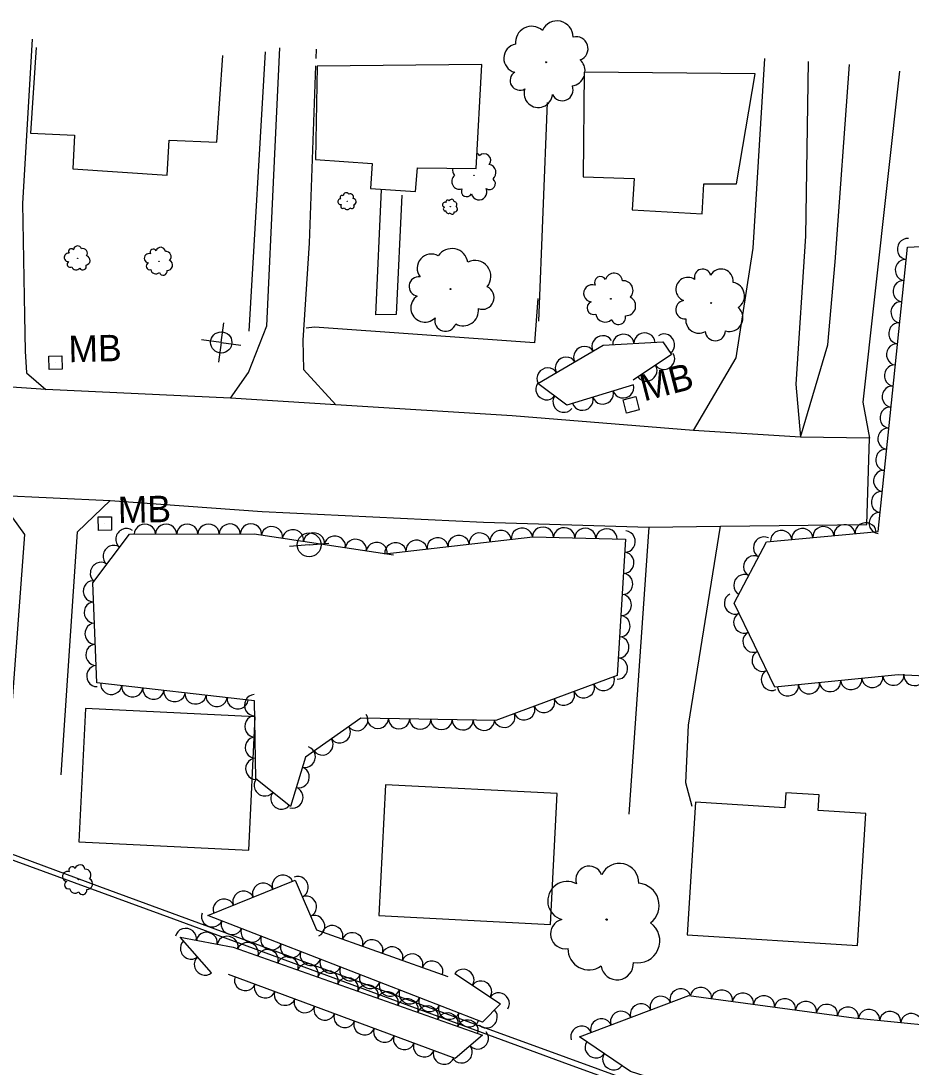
# Model space of a CAD drawing. Extents: x 1722896 to 1754269, y 648279 to 666297.
# Drawn here: x 1746958.5 to 1747126.4, y 652839.9 to 653037.4 of the extents above; entities that cross this region are included whole.
import ezdxf

# ---------------------------------------------------------------- set-up
doc = ezdxf.new("R2010")
doc.units = 0
for name, color, linetype in [('DESIGN - CENTERLINE - Proposed Text', 7, 'Continuous'), ('DESIGN - CONTOURS - Intermediate with optional Text', 7, 'Continuous'), ('DESIGN - SCRATCH - User 1', 7, 'Continuous'), ('SURVEY - CENTERLINE - Preliminary Text', 7, 'Continuous'), ('SURVEY - DTM - Breaklines', 7, 'Continuous'), ('SURVEY - VEGETATION - Features with Text', 7, 'Continuous')]:
    doc.layers.add(name, color=color, linetype=linetype)

msp = doc.modelspace()

# ---------------------------------------------------------------- linework, layer by layer
at = {"layer": 'DESIGN - CENTERLINE - Proposed Text'}
for p, q in [((1746964.99, 652972.88), (1746964.99, 652972.88)), ((1747073.58, 652964.92), (1747073.58, 652964.92)), ((1746974.3, 652942.52), (1746974.3, 652942.52))]:
    msp.add_line(p, q, dxfattribs=at)
for points in [[(1746961.32, 653032.34), (1746960.29, 653016.19), (1746968.56, 653015.78), (1746968.23, 653009.45), (1746986.08, 653008.22), (1746986.45, 653014.87), (1746995.44, 653014.49), (1746996.54, 653030.84)], [(1747014.36, 653028.85), (1747014.06, 653011.18), (1747024.74, 653010.43), (1747024.41, 653005.76), (1747032.89, 653005.17), (1747033.26, 653009.66), (1747044.36, 653009.51), (1747045.44, 653029.11), (1747014.36, 653028.85)], [(1747064.69, 653027.71), (1747064.53, 653007.95), (1747074.13, 653007.63), (1747073.76, 653001.71), (1747086.96, 653000.93), (1747087.31, 653006.6), (1747093.45, 653006.63), (1747096.98, 653027.38), (1747064.69, 653027.71)], [(1747030.29, 653004.46), (1747029.27, 652981.94), (1747025.43, 652981.89), (1747026.51, 653005.55)]]:
    msp.add_lwpolyline(points, dxfattribs=at)
for points in [[(1746963.77, 652971.56), (1746963.71, 652974.1), (1746966.21, 652974.16), (1746966.27, 652971.61)], [(1747072.7, 652963.35), (1747072.06, 652965.82), (1747074.48, 652966.45), (1747075.12, 652963.98)], [(1746973.09, 652941.19), (1746973.03, 652943.74), (1746975.53, 652943.79), (1746975.58, 652941.24)], [(1746969.38, 652882.44), (1747001.45, 652880.87), (1747002.68, 652906.04), (1746970.62, 652907.62)], [(1747025.97, 652868.53), (1747058.35, 652866.85), (1747059.63, 652891.54), (1747027.26, 652893.22)], [(1747084.14, 652864.89), (1747116.27, 652862.85), (1747117.84, 652887.79), (1747108.84, 652888.36), (1747109.02, 652891.31), (1747102.77, 652891.7), (1747102.58, 652888.83), (1747085.72, 652889.9)]]:
    msp.add_lwpolyline(points, close=True, dxfattribs=at)
at = {"layer": 'DESIGN - CONTOURS - Intermediate with optional Text'}
for q in [(1746996.73, 652980.4), (1746992.53, 652977.17), (1746995.76, 652972.96), (1746999.96, 652976.19)]:
    msp.add_line((1746996.25, 652976.68), q, dxfattribs=at)
msp.add_circle((1746996.25, 652976.68), 2, dxfattribs=at)
at = {"layer": 'DESIGN - SCRATCH - User 1'}
msp.add_lwpolyline([(1746656.06, 652824.94), (1746655.66, 652826.46), (1746717.37, 652851.17), (1746796.77, 652883.05), (1746822.7, 652893.25), (1746865.15, 652897.8), (1746900.95, 652900.85), (1746935.13, 652888.17), (1746973.26, 652874.03), (1747032.39, 652852.32), (1747061.27, 652841.79), (1747204.96, 652789.4), (1747229.76, 652780.56), (1747228.71, 652779.61), (1747060.57, 652840.84), (1746987.28, 652867.84), (1746935.51, 652886.78), (1746900.59, 652899.83), (1746859.7, 652896.06), (1746823.03, 652892.28), (1746780.53, 652875.36), (1746721.89, 652851.4), (1746656.06, 652824.94)], dxfattribs=at)
at = {"layer": 'SURVEY - CENTERLINE - Preliminary Text'}
for points in [[(1746960.6, 653033.9), (1746958.78, 653002.91), (1746959.14, 652981.79), (1746959.25, 652975.03), (1746959.5, 652970.94), (1746963.14, 652967.82)], [(1746998, 652966.14), (1747001.4, 652971), (1747004.84, 652979.81), (1747006.15, 653008.26), (1747007.33, 653032.27)], [(1747014.15, 653032.06), (1747014.09, 653030.24)], [(1747085.35, 652960.05), (1747093.41, 652973.8), (1747096.62, 652994.48), (1747098.79, 653030.29)], [(1747106.95, 653029.73), (1747106.44, 652996.75), (1747104.66, 652968.82), (1747105.51, 652958.78), (1747110.67, 652976.26), (1747112.04, 652991.91), (1747114.8, 653029.12)], [(1747014.04, 653028.86), (1747012.82, 652995.4), (1747011.62, 652977.1), (1747011.79, 652971.56), (1747017.89, 652964.91)], [(1747124.23, 653027.89), (1747117.3, 652965.44), (1747118.53, 652958.61)], [(1746953.74, 652947.88), (1746975.32, 652946.88), (1747003.98, 652944.78), (1747045.74, 652942.76), (1747076.94, 652941.83), (1747090.43, 652942.01), (1747118.04, 652942.35), (1747118.53, 652958.61), (1747105.51, 652958.78), (1747085.35, 652960.05), (1747051.12, 652962.82), (1747017.89, 652964.91), (1746998, 652966.14), (1746963.14, 652967.82), (1746947.49, 652968.9)], [(1746953.74, 652947.88), (1746959.15, 652940.46), (1746955.81, 652895.51)], [(1746966.05, 652895.08), (1746969.14, 652940.92), (1746975.32, 652946.88)], [(1747076.94, 652941.83), (1747073.15, 652887.64)], [(1747085.08, 652889.09), (1747083.92, 652893.58), (1747084.41, 652904.47), (1747090.43, 652942.01)]]:
    msp.add_lwpolyline(points, dxfattribs=at)
at = {"layer": 'SURVEY - DTM - Breaklines'}
for q in [(1747009.1, 652938.15), (1747016.57, 652938.82)]:
    msp.add_line((1747012.83, 652938.49), q, dxfattribs=at)
msp.add_circle((1747012.83, 652938.49), 2.25, dxfattribs=at)
at = {"layer": 'SURVEY - VEGETATION - Features with Text'}
for points in [[(1747004.54, 653031.51), (1747001.44, 652978.81)], [(1747222.42, 652788.14), (1747186.78, 652799.21), (1747158.21, 652810.29), (1747132.92, 652819.01), (1747095.32, 652832.13), (1747073.44, 652839.07), (1747063.83, 652845.63), (1747084.46, 652853.41), (1747115.58, 652849.21), (1747146.05, 652846.22), (1747160.75, 652856.71), (1747164.65, 652869.58), (1747165.04, 652904.79), (1747160.53, 652911.39), (1747148.32, 652912.75), (1747123.93, 652913.94), (1747100.69, 652911.6), (1747093.03, 652927.47), (1747099.09, 652939.07), (1747120.2, 652940.99), (1747122.45, 652962.82), (1747125.72, 652994.67), (1747157.83, 652996.27), (1747156.1, 653026.25)], [(1747057.74, 653021.97), (1747056.11, 652980.71)], [(1747055.95, 652984.98), (1747055.35, 652976.59), (1747013.83, 652979.58), (1747012.27, 652979.38)], [(1747074.02, 652968.67), (1747061.47, 652964.87), (1747056, 652968.94), (1747068.33, 652976.15), (1747079.55, 652976.78), (1747081.22, 652974.42), (1747073.94, 652969.57)], [(1747027.13, 652936.78), (1747055.01, 652940), (1747072.49, 652939.54), (1747070.95, 652913.82), (1747048.04, 652905.31), (1747022.6, 652905.78), (1747012.14, 652898.44), (1747009.3, 652889.11), (1747002.76, 652894.31), (1747002.5, 652909.05), (1746972.81, 652912.45), (1746972.04, 652931.34), (1746978.94, 652940.49), (1747002.49, 652940.55), (1747028.73, 652936.59)], [(1747040.33, 652857.59), (1747048.95, 652851.85), (1747045.53, 652848.38), (1746993.74, 652868.56), (1747010.22, 652875.23), (1747014.21, 652865.83), (1747039.01, 652857)], [(1746994.42, 652857.72), (1746988.53, 652864.43), (1746998.49, 652862.53), (1747045.52, 652845.94), (1747040.39, 652841.54), (1746997.59, 652857.41)]]:
    msp.add_lwpolyline(points, dxfattribs=at)
for centre, radius in [((1747057.54, 653029.55), 0.0937), ((1747043.93, 653008.22), 0.0515), ((1747020.02, 653003.32), 0.0191), ((1747039.47, 653002.3), 0.0165), ((1746969.15, 652992.55), 0.0273), ((1746984.51, 652992.01), 0.0309), ((1747039.49, 652986.75), 0.0933), ((1747069.75, 652984.92), 0.0568), ((1747088.69, 652984.12), 0.0794), ((1746969.27, 652875.29), 0.0329), ((1747068.95, 652867.77), 0.128)]:
    msp.add_circle(centre, radius, dxfattribs=at)
for centre, radius, start, end in [((1747059.6, 653034.32), 3.04, 359.6806, 155.5191), ((1747054.81, 653033.28), 3.06, 48.7848, 186.309), ((1747063.21, 653032.14), 2.24, 289.9335, 104.9338), ((1747052.23, 653030.3), 2.68, 99.732, 256.5209), ((1747061.99, 653027.93), 2.89, 355.6386, 46.6202), ((1747052.58, 653026.12), 1.84, 121.8482, 300.5938), ((1747061.99, 653027.93), 2.89, 279.7746, 338.9719), ((1747056.06, 653023.7), 2.68, 161.8689, 355.2886), ((1747060.59, 653024.33), 2.04, 204.4875, 21.8067), ((1747043.54, 653011.06), 1.67, 30.7811, 54.0136), ((1747045.86, 653011.06), 1.23, 321.034, 136.0343), ((1747041.58, 653009.21), 1.68, 167.7399, 217.4095), ((1747046.48, 653008.73), 1.59, 310.8751, 77.7207), ((1747041.21, 653007.07), 1.48, 130.8325, 287.6214), ((1747046.85, 653006.63), 1.12, 235.588, 52.9072), ((1747042.56, 653005.2), 1.01, 152.9487, 331.6943), ((1747044.89, 653005.05), 1.47, 192.9694, 26.389), ((1747018.8, 653003.23), 0.547, 90.4479, 283.8676), ((1747019.04, 653004.06), 0.376, 50.4272, 229.1729), ((1747019.82, 653004.4), 0.548, 28.3111, 185.1), ((1747020.57, 653004.09), 0.624, 337.3638, 114.888), ((1747021.08, 653003.23), 0.62, 288.2596, 84.0981), ((1747038.96, 653003.23), 0.325, 26.2746, 205.0203), ((1747039.7, 653003.22), 0.474, 4.1585, 160.9474), ((1747019.21, 653002.39), 0.416, 133.0666, 310.3857), ((1747020, 653002.35), 0.59, 208.3536, 335.1993), ((1747020.89, 653002.39), 0.457, 218.5125, 33.5128), ((1747038.47, 653002.66), 0.473, 66.2953, 259.715), ((1747038.5, 653001.85), 0.36, 108.914, 286.2331), ((1747039.11, 653001.54), 0.51, 184.201, 311.0467), ((1747040.18, 653002.71), 0.54, 313.2112, 90.7354), ((1747040.28, 653001.85), 0.536, 264.107, 59.9455), ((1747039.83, 653001.26), 0.395, 194.3599, 9.3602), ((1746967.4, 652992.73), 0.782, 80.0847, 273.5043), ((1746967.96, 652993.84), 0.538, 40.064, 218.8096), ((1746969.15, 652994.11), 0.783, 17.9478, 174.7367), ((1746970.11, 652993.49), 0.892, 327.0006, 104.5248), ((1746983.45, 652993.69), 0.608, 29.5842, 208.3299), ((1746984.83, 652993.75), 0.885, 7.4681, 164.257), ((1746985.78, 652992.86), 1.01, 316.5208, 94.0451), ((1747039.75, 652991.34), 3.05, 9.4024, 146.9266), ((1746967.77, 652991.45), 0.595, 122.7033, 300.0225), ((1746970.62, 652992.16), 0.887, 277.8964, 73.7349), ((1746982.61, 652992.57), 0.884, 69.6049, 263.0246), ((1746982.76, 652991.07), 0.672, 112.2236, 289.5427), ((1746986.06, 652991.27), 1, 267.4166, 63.2551), ((1747035.88, 652990.68), 2.67, 60.3496, 217.1385), ((1747044.09, 652989.13), 3.03, 320.2982, 116.1367), ((1746968.87, 652991.2), 0.843, 197.9904, 324.836), ((1746970.14, 652991.02), 0.654, 208.1493, 23.1496), ((1746983.92, 652990.57), 0.953, 187.5106, 314.3563), ((1746985.3, 652990.11), 0.739, 197.6695, 12.6698), ((1747070.33, 652988.12), 1.63, 7.4599, 164.2488), ((1747087.07, 652988.96), 1.56, 15.7127, 194.4584), ((1747090.55, 652988.26), 2.27, 353.5966, 150.3855), ((1747033.51, 652987.25), 1.83, 82.4658, 261.2114), ((1747066.24, 652985.95), 1.63, 69.5967, 263.0164), ((1747067.79, 652988.01), 1.12, 29.576, 208.3216), ((1747072.08, 652986.48), 1.86, 316.5126, 94.0368), ((1747084.28, 652986.7), 2.27, 55.7334, 249.1531), ((1747092.37, 652985.46), 2.59, 302.6493, 80.1735), ((1747045.49, 652985.16), 2.23, 250.5511, 65.5514), ((1747034.67, 652983.19), 2.67, 122.4864, 315.9061), ((1747066.51, 652983.2), 1.24, 112.2154, 289.5345), ((1747072.59, 652983.56), 1.84, 267.4084, 63.2469), ((1747083.72, 652982.87), 1.73, 98.3521, 275.6712), ((1747041.9, 652982.7), 2.88, 240.3922, 7.2378), ((1747068.66, 652982.26), 1.75, 187.5024, 314.3481), ((1747071.18, 652981.42), 1.36, 197.6613, 12.6616), ((1747092.09, 652981.32), 2.57, 253.5451, 49.3836), ((1747038.54, 652980.81), 2.03, 165.1051, 342.4243), ((1747086.33, 652980.88), 2.45, 173.6391, 300.4848), ((1747089.46, 652978.9), 1.9, 183.798, 358.7983), ((1746968.14, 652877.08), 0.647, 29.5805, 208.3261), ((1746969.61, 652877.14), 0.943, 7.4643, 164.2532), ((1746970.62, 652876.2), 1.07, 316.517, 94.0413), ((1747065.66, 652875.33), 2.52, 20.7482, 199.4938), ((1747071.36, 652874.69), 3.67, 358.632, 155.421), ((1746967.24, 652875.89), 0.941, 69.6011, 263.0208), ((1746970.92, 652874.5), 1.07, 267.4129, 63.2514), ((1746967.4, 652874.29), 0.716, 112.2198, 289.539), ((1746968.65, 652873.75), 1.01, 187.5069, 314.3525), ((1746970.11, 652873.26), 0.787, 197.6658, 12.6661), ((1747061.5, 652871.29), 3.66, 60.7689, 254.1886), ((1747074.68, 652870.44), 4.18, 307.6848, 85.209), ((1747061.15, 652865.05), 2.79, 103.3875, 280.7067), ((1747074.82, 652863.75), 4.16, 258.5806, 54.4191), ((1747065.61, 652862.22), 3.95, 178.6746, 305.5203), ((1747070.94, 652859.47), 3.07, 188.8335, 3.8338)]:
    msp.add_arc(centre, radius, start, end, dxfattribs=at)
for centre, major_axis in [((1747125.69, 652994.32), (0.2, 1.99)), ((1747125.28, 652990.34), (0.2, 1.99)), ((1747124.87, 652986.36), (0.2, 1.99)), ((1747124.46, 652982.38), (0.2, 1.99)), ((1747124.05, 652978.4), (0.2, 1.99)), ((1747068.15, 652976.04), (1.73, 1.01)), ((1747072.11, 652976.36), (2, 0.11)), ((1747076.11, 652976.59), (2, 0.11)), ((1747079.87, 652976.33), (1.16, -1.63)), ((1747064.7, 652974.02), (1.73, 1.01)), ((1747123.64, 652974.42), (0.2, 1.99)), ((1747061.24, 652972), (1.73, 1.01)), ((1747079.84, 652973.5), (-1.66, -1.11)), ((1747057.79, 652969.98), (1.73, 1.01)), ((1747076.51, 652971.28), (-1.66, -1.11)), ((1747123.23, 652970.44), (0.2, 1.99)), ((1747057.55, 652967.78), (-1.6, 1.19)), ((1747072.11, 652968.09), (-1.91, -0.58)), ((1747122.82, 652966.46), (0.2, 1.99)), ((1747060.76, 652965.4), (-1.6, 1.19)), ((1747064.45, 652965.77), (-1.91, -0.58)), ((1747068.28, 652966.93), (-1.91, -0.58)), ((1747122.41, 652962.49), (0.21, 1.99)), ((1747122, 652958.51), (0.21, 1.99)), ((1747121.59, 652954.53), (0.21, 1.99)), ((1747121.18, 652950.55), (0.21, 1.99)), ((1747120.77, 652946.57), (0.21, 1.99)), ((1747120.36, 652942.59), (0.21, 1.99)), ((1746981.85, 652940.5), (2, 0.01)), ((1746985.85, 652940.51), (2, 0.01)), ((1746989.85, 652940.52), (2, 0.01)), ((1746993.85, 652940.53), (2, 0.01)), ((1746997.85, 652940.54), (2, 0.01)), ((1747001.85, 652940.55), (2, 0.01)), ((1747113.84, 652940.41), (1.99, 0.18)), ((1747117.82, 652940.77), (1.99, 0.18)), ((1746978.28, 652939.62), (1.2, 1.6)), ((1747005.81, 652940.05), (1.98, -0.3)), ((1747009.77, 652939.45), (1.98, -0.3)), ((1747013.73, 652938.85), (1.98, -0.3)), ((1747017.68, 652938.26), (1.98, -0.3)), ((1747041.04, 652938.39), (1.99, 0.23)), ((1747045.01, 652938.85), (1.99, 0.23)), ((1747048.98, 652939.3), (1.99, 0.23)), ((1747052.96, 652939.76), (1.99, 0.23)), ((1747056.94, 652939.95), (2, -0.05)), ((1747060.94, 652939.84), (2, -0.05)), ((1747064.94, 652939.74), (2, -0.05)), ((1747068.94, 652939.63), (2, -0.05)), ((1747072.47, 652939.1), (-0.12, -2)), ((1747098.54, 652938.02), (0.93, 1.77)), ((1747101.88, 652939.32), (1.99, 0.18)), ((1747105.87, 652939.69), (1.99, 0.18)), ((1747109.85, 652940.05), (1.99, 0.18)), ((1746975.87, 652936.43), (1.2, 1.6)), ((1747021.64, 652937.66), (1.98, -0.3)), ((1747025.59, 652937.06), (1.98, -0.3)), ((1747029.12, 652937.01), (1.99, 0.23)), ((1747033.09, 652937.47), (1.99, 0.23)), ((1747037.06, 652937.93), (1.99, 0.23)), ((1747072.23, 652935.1), (-0.12, -2)), ((1747096.68, 652934.47), (0.93, 1.77)), ((1746973.46, 652933.24), (1.2, 1.6)), ((1747071.99, 652931.11), (-0.12, -2)), ((1747094.83, 652930.92), (0.93, 1.77)), ((1746972.1, 652929.72), (-0.08, 2)), ((1747071.75, 652927.12), (-0.12, -2)), ((1747093.07, 652927.38), (-0.87, 1.8)), ((1746972.27, 652925.72), (-0.08, 2)), ((1747071.51, 652923.12), (-0.12, -2)), ((1747094.81, 652923.78), (-0.87, 1.8)), ((1746972.43, 652921.72), (-0.08, 2)), ((1747071.27, 652919.13), (-0.12, -2)), ((1747096.55, 652920.17), (-0.87, 1.8)), ((1746972.59, 652917.73), (-0.08, 2)), ((1747071.03, 652915.14), (-0.12, -2)), ((1747098.29, 652916.57), (-0.87, 1.8)), ((1746972.76, 652913.73), (-0.08, 2)), ((1747100.03, 652912.97), (-0.87, 1.8)), ((1747068.44, 652912.89), (-1.87, -0.7)), ((1747111.12, 652912.65), (-1.99, -0.2)), ((1747115.1, 652913.05), (-1.99, -0.2)), ((1747119.08, 652913.45), (-1.99, -0.2)), ((1747123.06, 652913.85), (-1.99, -0.2)), ((1747127.05, 652913.79), (-2, 0.1)), ((1746975.51, 652912.14), (-1.99, 0.23)), ((1746979.48, 652911.68), (-1.99, 0.23)), ((1746983.46, 652911.23), (-1.99, 0.23)), ((1746987.43, 652910.77), (-1.99, 0.23)), ((1747060.94, 652910.1), (-1.87, -0.7)), ((1747064.69, 652911.49), (-1.87, -0.7)), ((1747103.16, 652911.85), (-1.99, -0.2)), ((1747107.14, 652912.25), (-1.99, -0.2)), ((1746991.4, 652910.32), (-1.99, 0.23)), ((1746995.38, 652909.86), (-1.99, 0.23)), ((1746999.35, 652909.41), (-1.99, 0.23)), ((1747002.52, 652908.22), (-0.04, 2)), ((1747057.19, 652908.71), (-1.87, -0.7)), ((1747053.44, 652907.32), (-1.87, -0.7)), ((1747002.59, 652904.22), (-0.04, 2)), ((1747021.95, 652905.32), (-1.64, -1.15)), ((1747025.8, 652905.72), (-2, 0.04)), ((1747029.8, 652905.65), (-2, 0.04)), ((1747033.8, 652905.57), (-2, 0.04)), ((1747037.8, 652905.5), (-2, 0.04)), ((1747041.8, 652905.43), (-2, 0.04)), ((1747045.8, 652905.35), (-2, 0.04)), ((1747049.69, 652905.92), (-1.87, -0.7)), ((1747018.67, 652903.03), (-1.64, -1.15)), ((1747002.66, 652900.22), (-0.04, 2)), ((1747015.4, 652900.73), (-1.64, -1.15)), ((1747012.13, 652898.43), (-0.58, -1.91)), ((1747002.73, 652896.22), (-0.04, 2)), ((1747010.97, 652894.6), (-0.58, -1.91)), ((1747004.4, 652893.01), (-1.56, 1.25)), ((1747007.53, 652890.52), (-1.56, 1.25)), ((1747009.8, 652890.77), (-0.58, -1.91)), ((1747007.83, 652874.26), (1.85, 0.75)), ((1747010.78, 652873.92), (0.78, -1.84)), ((1747000.42, 652871.26), (1.85, 0.75)), ((1747004.12, 652872.76), (1.85, 0.75)), ((1746996.71, 652869.76), (1.85, 0.75)), ((1747012.34, 652870.24), (0.78, -1.84)), ((1746994.49, 652868.26), (-1.86, 0.73)), ((1746998.22, 652866.81), (-1.86, 0.73)), ((1747013.9, 652866.56), (0.78, -1.84)), ((1746989.59, 652864.23), (1.96, -0.38)), ((1746993.52, 652863.48), (1.96, -0.38)), ((1747001.94, 652865.36), (-1.86, 0.73)), ((1747017.24, 652864.76), (1.88, -0.67)), ((1747021.01, 652863.41), (1.88, -0.67)), ((1746990.47, 652862.23), (-1.32, 1.5)), ((1746997.44, 652862.73), (1.96, -0.38)), ((1747001.26, 652861.55), (1.89, -0.67)), ((1747005.67, 652863.91), (-1.86, 0.73)), ((1747024.77, 652862.07), (1.88, -0.67)), ((1747005.03, 652860.22), (1.89, -0.67)), ((1747009.4, 652862.46), (-1.86, 0.73)), ((1747013.12, 652861), (-1.86, 0.73)), ((1747028.54, 652860.73), (1.88, -0.67)), ((1747032.31, 652859.39), (1.88, -0.67)), ((1746993.1, 652859.22), (-1.32, 1.5)), ((1747008.8, 652858.89), (1.89, -0.67)), ((1747012.58, 652857.56), (1.89, -0.67)), ((1747016.85, 652859.55), (-1.86, 0.73)), ((1747036.08, 652858.05), (1.88, -0.67)), ((1747016.35, 652856.23), (1.89, -0.67)), ((1747020.58, 652858.1), (-1.86, 0.73)), ((1747024.31, 652856.65), (-1.86, 0.73)), ((1747041.99, 652856.48), (1.66, -1.11)), ((1747000.73, 652856.25), (-1.88, 0.7)), ((1747004.48, 652854.86), (-1.88, 0.7)), ((1747020.12, 652854.9), (1.89, -0.67)), ((1747023.89, 652853.57), (1.89, -0.67)), ((1747028.03, 652855.2), (-1.86, 0.73)), ((1747045.32, 652854.26), (1.66, -1.11)), ((1747008.23, 652853.47), (-1.88, 0.7)), ((1747027.66, 652852.24), (1.89, -0.67)), ((1747031.76, 652853.74), (-1.86, 0.73)), ((1747048.65, 652852.04), (1.66, -1.11)), ((1747079.13, 652851.4), (1.87, 0.71)), ((1747082.87, 652852.81), (1.87, 0.71)), ((1747086.74, 652853.1), (1.98, -0.27)), ((1747090.71, 652852.57), (1.98, -0.27)), ((1747094.67, 652852.03), (1.98, -0.27)), ((1747098.64, 652851.5), (1.98, -0.27)), ((1747011.98, 652852.08), (-1.88, 0.7)), ((1747015.73, 652850.69), (-1.88, 0.7)), ((1747031.44, 652850.91), (1.89, -0.67)), ((1747035.49, 652852.29), (-1.86, 0.73)), ((1747035.21, 652849.58), (1.89, -0.67)), ((1747039.21, 652850.84), (-1.86, 0.73)), ((1747075.39, 652849.99), (1.87, 0.71)), ((1747102.6, 652850.96), (1.98, -0.27)), ((1747106.56, 652850.43), (1.98, -0.27)), ((1747110.53, 652849.9), (1.98, -0.27)), ((1747114.49, 652849.36), (1.98, -0.27)), ((1747019.48, 652849.29), (-1.88, 0.7)), ((1747038.98, 652848.25), (1.89, -0.67)), ((1747042.94, 652849.39), (-1.86, 0.73)), ((1747046.39, 652849.25), (-1.4, -1.43)), ((1747071.65, 652848.57), (1.87, 0.71)), ((1747118.47, 652848.93), (1.99, -0.2)), ((1747122.45, 652848.54), (1.99, -0.2)), ((1747126.43, 652848.15), (1.99, -0.2)), ((1747023.23, 652847.9), (-1.88, 0.7)), ((1747042.75, 652846.92), (1.89, -0.67)), ((1747064.16, 652845.75), (1.87, 0.71)), ((1747067.9, 652847.16), (1.87, 0.71)), ((1747026.98, 652846.51), (-1.88, 0.7)), ((1747030.73, 652845.12), (-1.88, 0.7)), ((1747044.71, 652845.25), (-1.52, -1.3)), ((1747034.48, 652843.73), (-1.88, 0.7)), ((1747041.67, 652842.64), (-1.52, -1.3)), ((1747066.85, 652843.57), (-1.65, 1.13)), ((1747038.23, 652842.34), (-1.88, 0.7)), ((1747070.15, 652841.31), (-1.65, 1.13))]:
    msp.add_ellipse(centre, major_axis=major_axis, ratio=0.940188, start_param=0, end_param=3.141593, dxfattribs=at)

# ---------------------------------------------------------------- texts
at = {"layer": 'DESIGN - CENTERLINE - Proposed Text'}
for rotation, p in [(1.345, (1746967.49, 652972.94)), (14.5448, (1747076, 652965.55)), (1.3337, (1746976.8, 652942.57))]:
    msp.add_text('MB', height=5, rotation=rotation, dxfattribs=at).set_placement(p)

doc.saveas('drawing.dxf')
